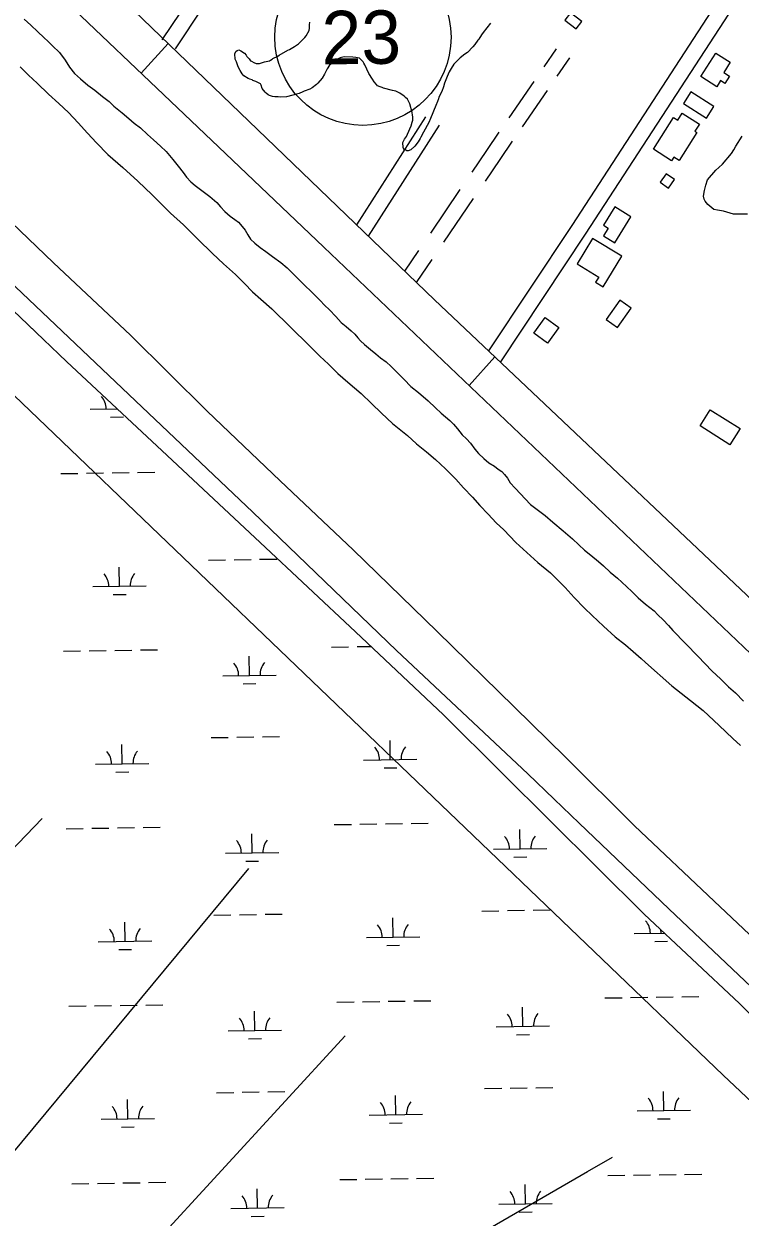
# Model space of a CAD drawing. Extents: x 3823584 to 3861785, y 301729 to 327625.
# Drawn here: x 3857397 to 3858738, y 310006 to 312242 of the extents above; entities that cross this region are included whole.
import ezdxf

# ---------------------------------------------------------------- set-up
doc = ezdxf.new("R2010")
doc.units = 0
for name, color, linetype in [('V-BLDG-OTLN', 7, 'Continuous'), ('V-LEVE-TOET', 7, 'Continuous'), ('V-ROAD-CNTR', 7, 'Continuous'), ('V-ROAD-IDEN', 7, 'Continuous'), ('V-SITE-VEGE', 7, 'Continuous'), ('V-TOPO-SHOR', 7, 'Continuous'), ('V-WETL-SWMP', 7, 'Continuous')]:
    doc.layers.add(name, color=color, linetype=linetype)

msp = doc.modelspace()

# ---------------------------------------------------------------- linework, layer by layer
at = {"layer": 'V-BLDG-OTLN'}
for points in [[(3858410, 312248.6), (3858431.1, 312232.7), (3858441.4, 312246.4), (3858420.2, 312262.3)], [(3858664.7, 312142.8), (3858692.9, 312186.9), (3858719.7, 312169.7), (3858707.4, 312150.5), (3858718.2, 312143.6), (3858709.6, 312130.2), (3858701.5, 312135.4), (3858694.2, 312123.9)], [(3858632.1, 312092.6), (3858675.3, 312065.2), (3858689, 312086.9), (3858645.8, 312114.2)], [(3858575.7, 312007.1), (3858613.6, 312066.1), (3858621.2, 312061.2), (3858629.7, 312074.5), (3858661.9, 312053.9), (3858653.5, 312040.8), (3858657.3, 312038.3), (3858623.7, 311986), (3858614.1, 311992.1), (3858609.7, 311985.2)], [(3858603.9, 311933.9), (3858615.3, 311949.8), (3858599.8, 311961), (3858588.3, 311945.1)], [(3858503.4, 311831.7), (3858533.4, 311880.1), (3858503.6, 311898.6), (3858482.5, 311864.5), (3858491.2, 311859), (3858482.3, 311844.7)], [(3858432.9, 311792), (3858473.4, 311767.3), (3858467.4, 311757.5), (3858481.6, 311748.9), (3858516.6, 311806.4), (3858461.9, 311839.7)], [(3858508.7, 311673), (3858534.2, 311709.1), (3858512.9, 311724.2), (3858487.3, 311688.1)], [(3858351.8, 311662.4), (3858372.9, 311691.5), (3858398.9, 311672.6), (3858377.7, 311643.5)], [(3858682.3, 311518.7), (3858737.9, 311483.5), (3858718.6, 311453.2), (3858663.1, 311488.4)]]:
    msp.add_lwpolyline(points, close=True, dxfattribs=at)
at = {"layer": 'V-LEVE-TOET'}
for points in [[(3858389.6, 310789), (3858340.5, 310836.6), (3858094.8, 311067.7), (3857825.9, 311326.9), (3857606.2, 311535.5), (3857368.9, 311761), (3857170.5, 311953.8), (3856987.2, 312130.7), (3856825.9, 312280.1), (3856650.1, 312438.9), (3856623.2, 312468.2), (3856589.7, 312506.1), (3856404.4, 312691.1), (3856191.9, 312893.2), (3855969.4, 313095)], [(3856948.5, 312291.5), (3857022.4, 312213.8), (3857121.7, 312113.7), (3857245.9, 311989.1), (3857358.4, 311884.5), (3857452.7, 311794.1), (3857596.8, 311658.4), (3857740.2, 311515.9), (3857877, 311385.7), (3858013.8, 311256.5), (3858170.7, 311103), (3858315.2, 310962.1), (3858411, 310867.9)], [(3858411, 310867.9), (3858540.1, 310739.1), (3858689.3, 310597.8), (3858832.6, 310462.9), (3858998.2, 310307.6), (3859144.7, 310168.4), (3859280.8, 310041.7), (3859440.6, 309898.1), (3859547.6, 309796.2), (3859653.1, 309695.3)], [(3859655, 309571.3), (3859569.6, 309656.6), (3859414.7, 309807.1), (3859264, 309953.2), (3859087.9, 310120.4), (3858921.8, 310277.9), (3858771.1, 310425.6), (3858604.6, 310583.6), (3858436.4, 310744.3), (3858389.6, 310789)]]:
    msp.add_lwpolyline(points, dxfattribs=at)
at = {"layer": 'V-ROAD-CNTR'}
for points in [[(3857655.9, 312211.8), (3857707.7, 312289.5), (3858141.5, 312959), (3858317.5, 313245.2)], [(3857680.8, 312195.1), (3857732.7, 312273), (3858166.9, 312942.9), (3858339.5, 313223.7)], [(3858930.3, 312646.7), (3858861.3, 312538.6), (3858423, 311864.1), (3858267.1, 311629.1)], [(3858952.2, 312625.3), (3858886.5, 312522.4), (3858448.1, 311847.6), (3858289.3, 311608.2)], [(3859501.7, 310433.9), (3859427.5, 310508.2), (3858956.8, 310976.7), (3858166.1, 311724.8), (3857586.5, 312282.1), (3857391.7, 312467.3)], [(3857401.3, 312355), (3857401.3, 312355), (3857748.9, 312022.9), (3858378.2, 311423.3), (3858810.6, 311011.1), (3859403.6, 310449), (3859464, 310386.1)], [(3857616.5, 312149.4), (3857666.9, 312204.9)], [(3858370.9, 312160.9), (3858394.2, 312194.8)], [(3858395.7, 312143.9), (3858419, 312177.9)], [(3858305.8, 312065.8), (3858352.3, 312133.7)], [(3858330.6, 312048.9), (3858377.1, 312116.8)], [(3858020.2, 311865.1), (3858149.7, 312067.7)], [(3858042.2, 311843.9), (3858174.9, 312051.6)], [(3858264, 312004.7), (3858287.2, 312038.7)], [(3858236.2, 311963.9), (3858263.9, 312004.7)], [(3858288.7, 311987.8), (3858312, 312021.7)], [(3858261.1, 311947), (3858288.7, 311987.8)], [(3858158.8, 311849.6), (3858214.1, 311931.2)], [(3858183.6, 311832.8), (3858238.9, 311914.4)], [(3858110.4, 311778.3), (3858136.6, 311817)], [(3858132.3, 311757.2), (3858161.5, 311800.1)], [(3858230.5, 311564), (3858278.8, 311618.1)]]:
    msp.add_lwpolyline(points, dxfattribs=at)
msp.add_spline([(3854116.1, 316942.4), (3854169.4, 316931.5), (3854298.8, 316901.8), (3854437.6, 316854.6), (3854560.5, 316798.2), (3854671.2, 316730.2), (3854747.1, 316675.9), (3854806.6, 316630), (3854875.8, 316567.3), (3854972.8, 316478), (3855148.5, 316306.8), (3855485, 315981.6), (3856075.1, 315410.1), (3856623.5, 314884.8), (3857154.5, 314370.4), (3857470.6, 314060.6), (3857747.4, 313795.6), (3858247.6, 313313.3), (3858629.5, 312940.3), (3859041.8, 312538.5), (3859429.8, 312165.7), (3859613.3, 311989.2)], degree=3, dxfattribs=at)
at = {"layer": 'V-ROAD-IDEN'}
msp.add_circle((3858031.9, 312216.5), 165, dxfattribs=at)
msp.add_circle((3858031.9, 312216.5), 165, dxfattribs=at)
at = {"layer": 'V-SITE-VEGE'}
for points in [[(3857847.4, 312170.3), (3857856.9, 312172.5), (3857858.6, 312173.7), (3857861.6, 312175.4), (3857863.4, 312177.1), (3857872.3, 312181.2), (3857875.2, 312182.9), (3857891.2, 312192.7), (3857894.2, 312193.9), (3857903.7, 312199.6), (3857911.4, 312204.2), (3857923.3, 312215.9), (3857925.7, 312219.4), (3857931.1, 312229.3), (3857931.7, 312233.4), (3857931.8, 312239.9), (3857932.4, 312244.6)], [(3858270.8, 312243), (3858257.1, 312225.5), (3858254.1, 312220.9), (3858248.7, 312213.3), (3858246.9, 312210.9), (3858241.5, 312202.8), (3858237.9, 312198.7), (3858227.8, 312188.2), (3858222.5, 312184.7), (3858213.6, 312177.8), (3858202.2, 312166.1), (3858196.9, 312158), (3858193.3, 312152.1), (3858189.6, 312143.3), (3858186, 312134), (3858184.8, 312130.4), (3858182.9, 312124), (3858179.3, 312115.2), (3858173.9, 312104.1), (3858173.2, 312101.2), (3858171.4, 312096.5), (3858168.4, 312088.9), (3858158.1, 312064.3)], [(3858158.1, 312064.3), (3858155.1, 312056.6), (3858145.4, 312039.1), (3858140, 312029.7), (3858138.8, 312026.8), (3858135.2, 312020.4), (3858128.7, 312012.8), (3858121.5, 312005.8), (3858116.8, 312004.1), (3858113.8, 312003.6), (3858112.1, 312004.8), (3858109.2, 312006), (3858107.4, 312010.1), (3858106.4, 312019.5), (3858109.4, 312025.4), (3858113.6, 312030.6), (3858119.6, 312045.3), (3858122, 312050.5), (3858123.9, 312057.6), (3858125.1, 312061.1), (3858125.2, 312067.6), (3858124.6, 312070.5), (3858124.1, 312075.8), (3858119.6, 312091.8), (3858115, 312100.7), (3858111.5, 312103.6), (3858109.1, 312106), (3858101, 312112), (3858093.4, 312115.6), (3858086.9, 312116.9), (3858070.5, 312121.2), (3858068.1, 312122.4), (3858064, 312123.6), (3858059.3, 312125.4), (3858057, 312128.4), (3858053, 312133.2), (3858049.5, 312137.9), (3858042.6, 312148.6), (3858035.1, 312165.1), (3858033.4, 312168.1), (3858032.2, 312170.5), (3858029.3, 312174), (3858025.2, 312177.6), (3858018.8, 312178.9), (3858012.9, 312179.5), (3857996.4, 312179.7), (3857989.3, 312178), (3857984, 312175.7), (3857971.5, 312166.5), (3857969.2, 312164.1), (3857965, 312157.7), (3857959.6, 312147.2), (3857955.4, 312140.2), (3857947.6, 312130.9), (3857944.6, 312127.9), (3857936.9, 312122.1), (3857932.2, 312119.3), (3857921.5, 312115.3), (3857919.1, 312114.1), (3857912.1, 312111.3), (3857907.3, 312110.1), (3857900.8, 312107.9), (3857888.4, 312105.1), (3857877.8, 312104.6), (3857873.1, 312105.2), (3857869.6, 312104.7), (3857866.7, 312105.3), (3857862.6, 312105.9), (3857856.7, 312107.2), (3857854.4, 312109), (3857850.9, 312112), (3857848.5, 312113.8), (3857843.3, 312120.9), (3857841, 312126.8), (3857839.9, 312129.2), (3857831.1, 312134), (3857825.8, 312135.8), (3857824.1, 312137), (3857820, 312138.2), (3857817, 312139.4), (3857808.9, 312144.2), (3857805.4, 312148.4), (3857801.9, 312154.3), (3857798.5, 312161.4), (3857795, 312170.3), (3857792.7, 312175.6), (3857791.7, 312185.6), (3857794.1, 312189.7), (3857796.5, 312191.5), (3857799.4, 312193.2), (3857802.9, 312191.4), (3857809.9, 312186.6), (3857813.4, 312183), (3857814.6, 312180.7), (3857818.6, 312175.9), (3857821, 312172.3), (3857823.3, 312171.7), (3857827.4, 312169.3), (3857832.1, 312167.5), (3857838, 312167.4), (3857847.4, 312170.3)], [(3858751.9, 311885.2), (3858730.7, 311884.9), (3858726, 311884.9), (3858707.2, 311890.5), (3858696, 311892.4), (3858689, 311894.2), (3858677.9, 311903.2), (3858672.7, 311909.7), (3858671, 311913.2), (3858669.8, 311918.6), (3858671.7, 311929.7), (3858673.6, 311939.7), (3858677.3, 311949.7), (3858692.8, 311967.7), (3858698.1, 311972.4), (3858705.3, 311978.8), (3858722, 311998.6), (3858726.2, 312005.6), (3858729.8, 312012.6), (3858741.8, 312031.3)]]:
    msp.add_lwpolyline(points, dxfattribs=at)
at = {"layer": 'V-TOPO-SHOR'}
for p, q in [((3856683.2, 309290.6), (3857818.1, 310659.2)), ((3856856.8, 309103.7), (3857998.4, 310345.4))]:
    msp.add_line(p, q, dxfattribs=at)
for points in [[(3857397.2, 312250.5), (3857410, 312239.1), (3857423, 312226.6), (3857434.2, 312216.1), (3857442.3, 312208.8), (3857450.7, 312200.7), (3857463.4, 312188.2), (3857474.1, 312173.7), (3857482.4, 312160.5), (3857491.6, 312148.9), (3857502.8, 312138.8), (3857516.6, 312127), (3857529.8, 312117.6), (3857544.1, 312105.8), (3857556.4, 312096.1), (3857565.3, 312087.6), (3857580.7, 312075), (3857593.5, 312064.4), (3857603.5, 312055.9), (3857615.5, 312046.6), (3857628.5, 312034.4), (3857639.7, 312024.7), (3857652.8, 312012.5), (3857663.2, 312002.8), (3857675.8, 311987.6), (3857685.7, 311975.1), (3857694.9, 311963.4), (3857701.4, 311954.6), (3857709.8, 311945.7), (3857717.5, 311938.9), (3857745.4, 311918.5), (3857758.5, 311906.7), (3857765.4, 311898.7), (3857773.4, 311890.2), (3857783.4, 311881.3), (3857792, 311875.2), (3857798.9, 311869.9), (3857805.8, 311861.8), (3857811.1, 311855.4), (3857816.4, 311846.6), (3857821.4, 311838.2), (3857829.1, 311830.9), (3857839.5, 311822.8), (3857850.3, 311815), (3857862.7, 311805.7), (3857878.2, 311794.7), (3857889.7, 311784.5), (3857906.3, 311768.4), (3857952, 311723.5), (3857960.1, 311714.6), (3857969.3, 311705.7), (3857981.2, 311693.2), (3857991.1, 311682.4), (3858000.4, 311674.6), (3858009.7, 311666.5), (3858016.6, 311660.1), (3858022.3, 311653.2), (3858027.3, 311647.6), (3858035, 311641.1), (3858046.2, 311631.8), (3858056.2, 311623.6), (3858064.7, 311615.9), (3858075.2, 311608.2), (3858084.8, 311599.7), (3858109, 311575.1), (3858121.3, 311562.5), (3858136, 311551.1), (3858153.7, 311535.3), (3858167.5, 311522.4), (3858178.3, 311512.3), (3858194.5, 311498.5), (3858201.4, 311491.6), (3858208.7, 311482.8), (3858217.9, 311471.9), (3858225.6, 311464.2), (3858233.2, 311455.8), (3858241.6, 311444.9), (3858248.1, 311436.9), (3858258.1, 311427.2), (3858267.8, 311419.5), (3858278.2, 311412.9), (3858284.8, 311407.6), (3858291.8, 311402.7), (3858296.7, 311397.1), (3858302.5, 311390.3), (3858307.8, 311381.5), (3858316.6, 311371.8), (3858345.8, 311341.1)], [(3857389.8, 312161.1), (3857405.6, 312145.4), (3857422.1, 312130.4), (3857443.3, 312109.8), (3857462.2, 312092.4), (3857480.2, 312075.4), (3857498.7, 312056.4), (3857515.9, 312037.1), (3857533.2, 312018.5), (3857554.3, 311997.1), (3857582.4, 311972.4), (3857610.5, 311946.9), (3857637.1, 311921.4), (3857656.3, 311902), (3857671.7, 311887.1), (3857695.9, 311865.2), (3857722.8, 311838.5), (3857750.1, 311811.5), (3857770.9, 311792.4), (3857792.9, 311771.8), (3857810.2, 311755.2), (3857825.1, 311739.5), (3857840.5, 311725.7), (3857861.4, 311707.5), (3857931.3, 311638.8), (3857951.3, 311619), (3857967.1, 311604), (3857984.8, 311586.7), (3858003.3, 311570.4), (3858028.3, 311548.9), (3858047.6, 311530.7), (3858066.4, 311512.6), (3858087.2, 311493.1)], [(3856910.2, 311994.4), (3858706.1, 310272), (3859053.2, 309944.9), (3859587.3, 309424.1)], [(3858087.2, 311493.1), (3858115, 311470.4), (3858132.3, 311455), (3858150.8, 311439.6), (3858167.4, 311425.4), (3858186.7, 311408.3), (3858205.9, 311388.6), (3858220.4, 311372.4), (3858236.9, 311354.7), (3858250.7, 311339), (3858266.1, 311322.9), (3858281.4, 311307.1), (3858295.7, 311293.8), (3858317.9, 311270.1)], [(3858345.8, 311341.1), (3858373.1, 311320.4), (3858387.4, 311308.3), (3858407, 311291.8), (3858424.2, 311276.6), (3858436.1, 311265.7), (3858446.8, 311255.4), (3858458.7, 311246.3), (3858472.9, 311234.1), (3858482.4, 311226.2), (3858494.9, 311214.6), (3858508.6, 311203.1), (3858516.3, 311195.8), (3858535.3, 311178.2), (3858547.1, 311166.6), (3858560.8, 311154.5), (3858576.9, 311141.7), (3858584, 311134.4), (3858594.1, 311125.3), (3858604.1, 311114.4), (3858612.4, 311105.3), (3858659.3, 311056.2), (3858685.4, 311029.5), (3858702, 311013.7), (3858716.2, 310999.7), (3858729.3, 310988.2), (3858744.7, 310972.4)], [(3858317.9, 311270.1), (3858359.5, 311232.4), (3858383.3, 311212.9), (3858410.6, 311185.6), (3858427.2, 311166.8), (3858446.7, 311146.8), (3858461, 311133.4), (3858482.3, 311113.4), (3858504.3, 311093.3), (3858523.3, 311078.1), (3858537.6, 311066), (3858553, 311052.6), (3858560.8, 311045.3), (3858610.1, 311001.6), (3858645.1, 310974.2), (3858668.9, 310955.3), (3858698.6, 310926.8), (3858724.7, 310902.5), (3858739, 310889.7)], [(3856774, 310033.2), (3856783.3, 310078.4), (3857430.9, 310752.7)], [(3857157.2, 308636.4), (3857577.8, 308863.3), (3857831.5, 309470.9), (3857971.7, 309778), (3858198.7, 309944.9), (3858452.4, 310091.7), (3858499.1, 310118.5)]]:
    msp.add_lwpolyline(points, dxfattribs=at)
at = {"layer": 'V-WETL-SWMP'}
for p, q in [((3857255.6, 311819.5), (3857477, 311609.3)), ((3857477, 311609.3), (3857665.1, 311433.2)), ((3857520.9, 311519.9), (3857571.7, 311520.7)), ((3857570.9, 311520.7), (3857570.9, 311521.4)), ((3857559.2, 311505.1), (3857583.2, 311505.4)), ((3857665.1, 311433.2), (3857839.1, 311269.7)), ((3857466, 311399), (3857498, 311399.5)), ((3857514, 311399.7), (3857546, 311400.2)), ((3857562, 311400.5), (3857593.9, 311401)), ((3857609.9, 311401.2), (3857641.9, 311401.7)), ((3857839.1, 311269.7), (3858017.7, 311102.5)), ((3857576.1, 311188.1), (3857575.5, 311224)), ((3857742.4, 311237.1), (3857774.4, 311237.5)), ((3857790.4, 311237.8), (3857822.4, 311238.3)), ((3857838.4, 311238.5), (3857870.4, 311239)), ((3857526.1, 311187.3), (3857626.1, 311188.8)), ((3857564.3, 311172.4), (3857588.3, 311172.8)), ((3858017.7, 311102.5), (3858182.4, 310947)), ((3857471.1, 311066.3), (3857503.1, 311066.8)), ((3857519.1, 311067.1), (3857551.1, 311067.6)), ((3857567.1, 311067.8), (3857599.1, 311068.3)), ((3857615.1, 311068.6), (3857647.1, 311069.1)), ((3857972.9, 311074.1), (3858004.9, 311074.6)), ((3858020.9, 311074.8), (3858046.6, 311075.2)), ((3857819.1, 311021), (3857818.6, 311057)), ((3857769.2, 311020.2), (3857869.1, 311021.7)), ((3857807.4, 311005.4), (3857831.4, 311005.7)), ((3858182.4, 310947), (3858291.9, 310838.4)), ((3857581.2, 310855.4), (3857580.6, 310891.4)), ((3857747.5, 310904.4), (3857779.5, 310904.9)), ((3857795.5, 310905.2), (3857827.5, 310905.6)), ((3857843.5, 310905.9), (3857875.5, 310906.4)), ((3858083, 310863.2), (3858082.5, 310899.1)), ((3858033.1, 310862.4), (3858133, 310863.9)), ((3857531.2, 310854.6), (3857631.2, 310856.2)), ((3858071.3, 310847.5), (3858095.3, 310847.9)), ((3857569.4, 310839.8), (3857593.4, 310840.2)), ((3858291.9, 310838.4), (3858382.1, 310748.6)), ((3857476.2, 310733.7), (3857508.2, 310734.2)), ((3857524.2, 310734.5), (3857556.2, 310734.9)), ((3857572.2, 310735.2), (3857604.2, 310735.7)), ((3857620.2, 310735.9), (3857652.2, 310736.4)), ((3857978.1, 310741.5), (3858010.1, 310741.9)), ((3858026.1, 310742.2), (3858058.1, 310742.7)), ((3858074.1, 310742.9), (3858106.1, 310743.4)), ((3858122.1, 310743.7), (3858154, 310744.2)), ((3858326.1, 310696.1), (3858325.6, 310732.1)), ((3858382.1, 310748.6), (3858558.2, 310573.8)), ((3857824.3, 310688.3), (3857823.7, 310724.3)), ((3857774.3, 310687.6), (3857874.3, 310689.1)), ((3858276.1, 310695.3), (3858376.1, 310696.8)), ((3857812.5, 310672.7), (3857836.5, 310673.1)), ((3858314.4, 310680.5), (3858338.4, 310680.8)), ((3857752.7, 310571.8), (3857784.7, 310572.3)), ((3857800.7, 310572.5), (3857832.6, 310573)), ((3857848.6, 310573.3), (3857880.6, 310573.8)), ((3858254.5, 310579.5), (3858286.5, 310580)), ((3858302.5, 310580.3), (3858334.5, 310580.8)), ((3858350.5, 310581), (3858382.5, 310581.5)), ((3858558.2, 310573.8), (3858736.9, 310406.2)), ((3857586.3, 310522.8), (3857585.8, 310558.8)), ((3858088.2, 310530.5), (3858087.6, 310566.5)), ((3858038.2, 310529.7), (3858138.2, 310531.3)), ((3858540, 310537.5), (3858596, 310538.3)), ((3858590, 310538.3), (3858589.9, 310544.1)), ((3857536.3, 310522), (3857636.3, 310523.6)), ((3857574.6, 310507.2), (3857598.6, 310507.5)), ((3858076.4, 310514.9), (3858100.4, 310515.3)), ((3858578.3, 310522.6), (3858602.3, 310523)), ((3858485, 310416.6), (3858517, 310417)), ((3858533, 310417.3), (3858565, 310417.8)), ((3858581, 310418), (3858613, 310418.5)), ((3858629, 310418.8), (3858661, 310419.3)), ((3857481.3, 310401.1), (3857513.3, 310401.6)), ((3857529.3, 310401.8), (3857561.3, 310402.3)), ((3857577.3, 310402.6), (3857609.3, 310403.1)), ((3857625.3, 310403.3), (3857657.3, 310403.8)), ((3857983.2, 310408.8), (3858015.2, 310409.3)), ((3858031.2, 310409.6), (3858063.2, 310410)), ((3858079.2, 310410.3), (3858111.2, 310410.8)), ((3858127.2, 310411), (3858159.2, 310411.5)), ((3858331.3, 310363.4), (3858330.7, 310399.4)), ((3858736.9, 310406.2), (3858910.5, 310233.2)), ((3857829.4, 310355.7), (3857828.9, 310391.7)), ((3857779.4, 310354.9), (3857879.4, 310356.5)), ((3858281.3, 310362.7), (3858381.2, 310364.2)), ((3857817.6, 310340.1), (3857841.6, 310340.5)), ((3858319.5, 310347.8), (3858343.5, 310348.2)), ((3857757.8, 310239.1), (3857789.8, 310239.6)), ((3857805.8, 310239.9), (3857837.8, 310240.4)), ((3857853.8, 310240.6), (3857885.8, 310241.1)), ((3858259.6, 310246.9), (3858291.6, 310247.4)), ((3858307.6, 310247.6), (3858339.6, 310248.1)), ((3858355.6, 310248.4), (3858387.6, 310248.9)), ((3858595.2, 310205.6), (3858594.6, 310241.6)), ((3857591.5, 310190.1), (3857590.9, 310226.1)), ((3858093.3, 310197.9), (3858092.8, 310233.9)), ((3858043.3, 310197.1), (3858143.3, 310198.7)), ((3858545.2, 310204.9), (3858645.1, 310206.4)), ((3857541.5, 310189.4), (3857641.5, 310190.9)), ((3857579.7, 310174.5), (3857603.7, 310174.9)), ((3858081.5, 310182.3), (3858105.5, 310182.6)), ((3858583.4, 310190), (3858607.4, 310190.4)), ((3858490.2, 310083.9), (3858522.2, 310084.4)), ((3858538.2, 310084.7), (3858570.2, 310085.2)), ((3858586.2, 310085.4), (3858618.2, 310085.9)), ((3858634.2, 310086.1), (3858666.2, 310086.6)), ((3857486.5, 310068.4), (3857518.5, 310068.9)), ((3857534.5, 310069.2), (3857566.5, 310069.7)), ((3857582.5, 310069.9), (3857614.5, 310070.4)), ((3857630.5, 310070.7), (3857662.5, 310071.2)), ((3857834.5, 310023.1), (3857834, 310059.1)), ((3857988.3, 310076.2), (3858020.3, 310076.7)), ((3858036.3, 310076.9), (3858068.3, 310077.4)), ((3858084.3, 310077.7), (3858116.3, 310078.2)), ((3858132.3, 310078.4), (3858164.3, 310078.9)), ((3858336.4, 310030.8), (3858335.8, 310066.8)), ((3857784.5, 310022.3), (3857884.5, 310023.8)), ((3858286.4, 310030), (3858386.4, 310031.6)), ((3858324.6, 310015.2), (3858348.6, 310015.6)), ((3857822.8, 310007.4), (3857846.8, 310007.8))]:
    msp.add_line(p, q, dxfattribs=at)
for centre, start, end in [((3857515.7, 311520.3), 0.1115, 41.6552), ((3857520.8, 311187.7), 0.1115, 41.6552), ((3857631.3, 311189.4), 140.1115, 181.6552), ((3857763.9, 311020.6), 0.1115, 41.6552), ((3857874.4, 311022.3), 140.1115, 181.6552), ((3858027.8, 310862.8), 0.1115, 41.6552), ((3858138.3, 310864.5), 140.1115, 181.6552), ((3857526, 310855), 0.1115, 41.6552), ((3857636.4, 310856.7), 140.1115, 181.6552), ((3857769, 310688), 0.1115, 41.6552), ((3857879.5, 310689.7), 140.1115, 181.6552), ((3858270.9, 310695.7), 0.1115, 41.6552), ((3858381.4, 310697.4), 140.1115, 181.6552), ((3858032.9, 310530.1), 0.1115, 41.6552), ((3858143.4, 310531.8), 140.1115, 181.6552), ((3858534.8, 310537.9), 0.1115, 41.6552), ((3857531.1, 310522.4), 0.1115, 41.6552), ((3857641.6, 310524.1), 140.1115, 181.6552), ((3857774.2, 310355.3), 0.1115, 41.6552), ((3857884.6, 310357), 140.1115, 181.6552), ((3858276, 310363.1), 0.1115, 41.6552), ((3858386.5, 310364.8), 140.1115, 181.6552), ((3858038.1, 310197.5), 0.1115, 41.6552), ((3858148.5, 310199.2), 140.1115, 181.6552), ((3858539.9, 310205.2), 0.1115, 41.6552), ((3858650.4, 310206.9), 140.1115, 181.6552), ((3857536.2, 310189.8), 0.1115, 41.6552), ((3857646.7, 310191.5), 140.1115, 181.6552), ((3857779.3, 310022.7), 0.1115, 41.6552), ((3857889.8, 310024.4), 140.1115, 181.6552), ((3858281.1, 310030.4), 0.1115, 41.6552), ((3858391.6, 310032.1), 140.1115, 181.6552)]:
    msp.add_arc(centre, 35.2, start, end, dxfattribs=at)

# ---------------------------------------------------------------- texts
at = {"layer": 'V-ROAD-IDEN'}
msp.add_text('23', height=100, rotation=0.6162, dxfattribs=at).set_placement((3857954.9, 312165.7))

doc.saveas('drawing.dxf')
